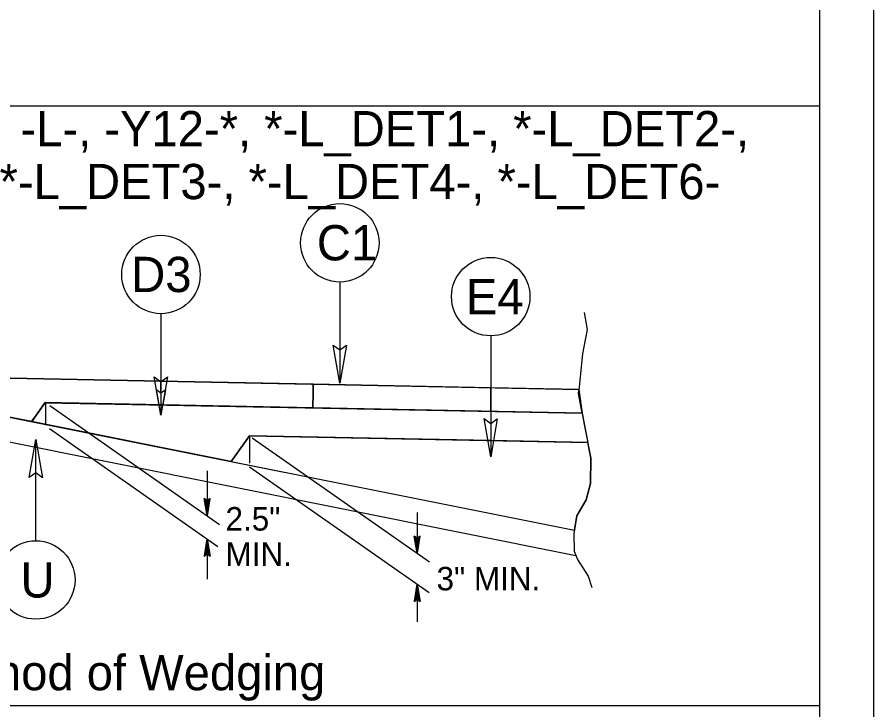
# Model space of a CAD drawing. Extents: x 18938 to 19565, y 6931 to 7973.
# Drawn here: x 19345.99 to 19382.43, y 7900.77 to 7930.24 of the extents above; entities that cross this region are included whole.
import ezdxf

# ---------------------------------------------------------------- set-up
doc = ezdxf.new("R2010")
doc.units = 0
for name, color, linetype in [('Old_Level_11', 7, 'Continuous'), ('Old_Level_2', 7, 'Continuous'), ('Prop Dimension', 7, 'Continuous'), ('Prop Terminator CELL', 7, 'Continuous'), ('Sheet Block Title CELL', 7, 'Continuous'), ('Typical Hinge Slope Arterial CELL', 7, 'Continuous'), ('Typical ID Circle CELL', 7, 'Continuous'), ('Typical Pavement Slope Information CELL', 7, 'Continuous'), ('Typical Terminator CELL', 7, 'Continuous'), ('Typical Text General CELL', 7, 'Continuous'), ('Typical Text Label CELL', 7, 'Continuous')]:
    doc.layers.add(name, color=color, linetype=linetype)

# ---------------------------------------------------------------- blocks, each defined once
blk = doc.blocks.new('TERMINATOR')
at = {"layer": 'Typical Text General CELL'}
blk.add_lwpolyline([(-0.469, 0.081), (0, 0), (-0.471, -0.083), (-0.411, 0)], close=True, dxfattribs=at)

msp = doc.modelspace()

# ---------------------------------------------------------------- linework, layer by layer
at = {"layer": 'Old_Level_2'}
msp.add_lwpolyline([(19312.757, 7900.964), (19380.142, 7900.964), (19380.142, 7926.451), (19312.757, 7926.451)], close=True, dxfattribs=at)
at = {"layer": 'Prop Dimension'}
msp.add_lwpolyline([(19155.167, 7813.281), (19382.434, 7813.281), (19382.434, 7959.715), (19155.167, 7959.715)], close=True, dxfattribs=at)
at = {"layer": 'Sheet Block Title CELL'}
for p, q in [((19346.612, 7913.034), (19347.199, 7913.835)), ((19347.199, 7913.835), (19347.199, 7913.835)), ((19347.199, 7913.835), (19370.02, 7913.397)), ((19370.02, 7913.397), (19370.02, 7913.397)), ((19370.02, 7913.397), (19370.262, 7912.143)), ((19355.095, 7911.335), (19346.612, 7913.034)), ((19355.876, 7912.432), (19355.095, 7911.335)), ((19370.262, 7912.143), (19355.876, 7912.432))]:
    msp.add_line(p, q, dxfattribs=at)
at = {"layer": 'Typical Hinge Slope Arterial CELL'}
for p, q in [((19352.112, 7914.262), (19352.112, 7914.752)), ((19358.579, 7914.623), (19352.112, 7914.752)), ((19352.112, 7914.752), (19352.112, 7914.262)), ((19351.92, 7914.4), (19352.112, 7914.262)), ((19352.034, 7913.757), (19351.92, 7914.4)), ((19352.112, 7914.262), (19352.298, 7914.394)), ((19352.298, 7914.394), (19352.187, 7913.754)), ((19358.579, 7914.262), (19358.579, 7914.623)), ((19358.579, 7914.623), (19358.579, 7914.262)), ((19366.138, 7914.472), (19358.579, 7914.623)), ((19366.138, 7913.475), (19366.138, 7914.472)), ((19369.881, 7914.397), (19366.138, 7914.472)), ((19366.138, 7914.472), (19366.138, 7913.475)), ((19369.883, 7914.378), (19369.881, 7914.397)), ((19358.566, 7913.626), (19358.579, 7914.262)), ((19358.579, 7914.262), (19358.566, 7913.626)), ((19358.579, 7914.262), (19358.579, 7914.262)), ((19346.613, 7913.034), (19347.177, 7913.834)), ((19347.177, 7913.834), (19347.191, 7913.854)), ((19347.191, 7913.854), (19348.747, 7913.823)), ((19352.187, 7913.754), (19352.459, 7913.748)), ((19352.459, 7913.748), (19352.459, 7913.748)), ((19358.566, 7913.626), (19358.566, 7913.626)), ((19358.566, 7913.626), (19366.138, 7913.475)), ((19344.989, 7913.357), (19346.613, 7913.034)), ((19366.138, 7913.475), (19370.023, 7913.397))]:
    msp.add_line(p, q, dxfattribs=at)
for points in [[(19352.112, 7914.752), (19344.991, 7914.894), (19344.989, 7914.894)], [(19370.023, 7913.397), (19369.869, 7914.238), (19369.883, 7914.378)], [(19348.747, 7913.823), (19351.229, 7913.773), (19352.034, 7913.757)], [(19352.459, 7913.748), (19352.459, 7913.748)], [(19352.459, 7913.748), (19353.702, 7913.724), (19358.566, 7913.626)]]:
    msp.add_lwpolyline(points, dxfattribs=at)
at = {"layer": 'Typical ID Circle CELL'}
for p, q in [((19344.988, 7914.894), (19369.881, 7914.397)), ((19344.991, 7914.894), (19369.881, 7914.397)), ((19369.881, 7914.397), (19370.023, 7913.397)), ((19347.191, 7913.854), (19346.613, 7913.034)), ((19347.191, 7913.854), (19346.613, 7913.034)), ((19347.154, 7913.835), (19347.19, 7913.834)), ((19347.191, 7913.854), (19370.023, 7913.397)), ((19370.023, 7913.397), (19347.191, 7913.854)), ((19347.205, 7913.845), (19347.205, 7912.889)), ((19347.381, 7913.721), (19354.606, 7908.661)), ((19344.952, 7913.364), (19369.694, 7908.415)), ((19346.613, 7913.034), (19344.952, 7913.364)), ((19347.371, 7912.737), (19354.526, 7907.728)), ((19344.998, 7912.299), (19369.759, 7907.346)), ((19355.877, 7912.432), (19355.095, 7911.335)), ((19355.097, 7911.335), (19355.877, 7912.432)), ((19355.877, 7912.432), (19370.265, 7912.143)), ((19355.877, 7912.432), (19355.877, 7911.265)), ((19366.138, 7912.226), (19355.877, 7912.432)), ((19355.994, 7912.35), (19363.528, 7907.074)), ((19370.265, 7912.143), (19366.138, 7912.226)), ((19355.095, 7911.335), (19369.694, 7908.415)), ((19355.877, 7911.113), (19363.515, 7905.763)), ((19354.078, 7910.944), (19354.078, 7909.031)), ((19354.078, 7909.031), (19353.949, 7909.763)), ((19354.078, 7909.668), (19353.949, 7909.763)), ((19354.078, 7909.031), (19353.968, 7909.75)), ((19353.986, 7909.736), (19354.078, 7909.031)), ((19354.078, 7909.031), (19354.004, 7909.722)), ((19354.023, 7909.709), (19354.078, 7909.031)), ((19354.078, 7909.031), (19354.041, 7909.696)), ((19354.059, 7909.682), (19354.078, 7909.031)), ((19354.078, 7909.031), (19354.207, 7909.763)), ((19354.207, 7909.763), (19354.078, 7909.668)), ((19354.188, 7909.75), (19354.078, 7909.031)), ((19354.078, 7909.031), (19354.17, 7909.736)), ((19354.152, 7909.722), (19354.078, 7909.031)), ((19354.078, 7909.031), (19354.133, 7909.709)), ((19354.115, 7909.696), (19354.078, 7909.031)), ((19354.078, 7909.031), (19354.097, 7909.682)), ((19354.078, 7909.668), (19354.078, 7909.031)), ((19363.01, 7909.167), (19363.01, 7907.437)), ((19363.01, 7907.437), (19362.881, 7908.168)), ((19363.01, 7908.074), (19362.881, 7908.168)), ((19363.01, 7907.437), (19362.9, 7908.155)), ((19362.918, 7908.142), (19363.01, 7907.437)), ((19363.01, 7907.437), (19362.936, 7908.129)), ((19362.955, 7908.114), (19363.01, 7907.437)), ((19363.01, 7907.437), (19362.973, 7908.102)), ((19363.01, 7907.437), (19363.139, 7908.168)), ((19363.139, 7908.168), (19363.01, 7908.074)), ((19363.12, 7908.155), (19363.01, 7907.437)), ((19363.01, 7907.437), (19363.102, 7908.142)), ((19363.084, 7908.129), (19363.01, 7907.437)), ((19363.01, 7907.437), (19363.065, 7908.114)), ((19363.047, 7908.102), (19363.01, 7907.437)), ((19354.078, 7908.041), (19353.949, 7907.309)), ((19353.968, 7907.324), (19354.078, 7908.041)), ((19354.078, 7908.041), (19353.986, 7907.337)), ((19354.004, 7907.351), (19354.078, 7908.041)), ((19354.078, 7908.041), (19354.023, 7907.364)), ((19354.041, 7907.377), (19354.078, 7908.041)), ((19354.078, 7908.041), (19354.059, 7907.391)), ((19354.078, 7908.041), (19354.078, 7906.33)), ((19354.078, 7908.041), (19354.207, 7907.309)), ((19354.078, 7907.404), (19354.078, 7908.041)), ((19354.097, 7907.391), (19354.078, 7908.041)), ((19354.078, 7908.041), (19354.115, 7907.377)), ((19354.133, 7907.364), (19354.078, 7908.041)), ((19354.078, 7908.041), (19354.152, 7907.351)), ((19354.17, 7907.337), (19354.078, 7908.041)), ((19354.078, 7908.041), (19354.188, 7907.324)), ((19362.991, 7908.087), (19363.01, 7907.437)), ((19363.01, 7907.437), (19363.029, 7908.087)), ((19363.01, 7908.074), (19363.01, 7907.437)), ((19353.949, 7907.309), (19354.078, 7907.404)), ((19354.078, 7907.404), (19354.207, 7907.309)), ((19363.01, 7906.118), (19362.881, 7905.386)), ((19362.9, 7905.399), (19363.01, 7906.118)), ((19363.01, 7906.118), (19362.918, 7905.413)), ((19362.936, 7905.427), (19363.01, 7906.118)), ((19363.01, 7906.118), (19362.955, 7905.441)), ((19362.973, 7905.454), (19363.01, 7906.118)), ((19363.01, 7906.118), (19362.991, 7905.467)), ((19363.01, 7906.118), (19363.01, 7904.511)), ((19363.01, 7906.118), (19363.139, 7905.386)), ((19363.01, 7905.482), (19363.01, 7906.118)), ((19363.029, 7905.467), (19363.01, 7906.118)), ((19363.01, 7906.118), (19363.047, 7905.454)), ((19363.065, 7905.441), (19363.01, 7906.118)), ((19363.01, 7906.118), (19363.084, 7905.427)), ((19363.102, 7905.413), (19363.01, 7906.118)), ((19363.01, 7906.118), (19363.12, 7905.399)), ((19362.881, 7905.386), (19363.01, 7905.482)), ((19363.01, 7905.482), (19363.139, 7905.386))]:
    msp.add_line(p, q, dxfattribs=at)
for points in [[(19370.111, 7917.682), (19370.244, 7916.953), (19370.045, 7915.916), (19369.869, 7914.238), (19370.111, 7912.913), (19370.399, 7911.478), (19370.377, 7910.396), (19370.199, 7909.712), (19369.802, 7909.027), (19369.67, 7908.276), (19369.691, 7907.526), (19369.824, 7907.172), (19370.287, 7906.466), (19370.442, 7905.98)], [(19320.098, 7914.397), (19344.988, 7914.894), (19369.881, 7914.397)], [(19369.694, 7908.415), (19369.802, 7909.027), (19370.199, 7909.712), (19370.377, 7910.396), (19370.399, 7911.478), (19370.265, 7912.143)]]:
    msp.add_lwpolyline(points, dxfattribs=at)
at = {"layer": 'Typical Pavement Slope Information CELL'}
msp.add_lwpolyline([(19380.142, 7956.708), (19177.642, 7956.708), (19177.642, 7816.292), (19380.142, 7816.292)], close=True, dxfattribs=at)
at = {"layer": 'Typical Terminator CELL'}
for p, q in [((19359.719, 7918.974), (19359.719, 7914.664)), ((19352.112, 7917.626), (19352.112, 7913.316)), ((19366.138, 7916.683), (19366.138, 7911.54)), ((19346.79, 7907.964), (19346.79, 7912.274))]:
    msp.add_line(p, q, dxfattribs=at)
for centre in [(19359.719, 7920.641), (19352.112, 7919.293), (19366.137, 7918.351), (19346.79, 7906.297)]:
    msp.add_circle(centre, 1.668, dxfattribs=at)

# ---------------------------------------------------------------- block references
at = {"layer": 'Typical Text General CELL', "xscale": 3.45, "yscale": 3.45}
for p, rotation in [((19359.719, 7914.664), -90.00000000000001), ((19352.112, 7913.316), -90.00000000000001), ((19366.138, 7911.54), -90.00000000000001), ((19346.79, 7912.274), 89.99999999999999)]:
    msp.add_blockref('TERMINATOR', p, dxfattribs=dict(at, rotation=rotation))

# ---------------------------------------------------------------- texts
at = {"layer": 'Old_Level_11'}
msp.add_text('Detail Showing Method of Wedging', height=1.5, rotation=360, dxfattribs=at).set_placement((19327.77, 7901.607))
at = {"layer": 'Prop Terminator CELL'}
for s, p in [('C1', (19358.742, 7919.895)), ('D3', (19350.847, 7918.546)), ('E4', (19365.084, 7917.605)), ('U', (19346.136, 7905.551))]:
    msp.add_text(s, height=1.5, rotation=360, dxfattribs=at).set_placement(p)
at = {"layer": 'Typical ID Circle CELL'}
for s, p in [('2.5"', (19354.857, 7908.399)), ('MIN.', (19354.857, 7906.899)), ('3" MIN.', (19363.833, 7905.855))]:
    msp.add_text(s, height=1, rotation=360, dxfattribs=at).set_placement(p)
at = {"layer": 'Typical Text Label CELL'}
for s, p in [('C -L-, -Y12-*, *-L_DET1-, *-L_DET2-, ', (19344.132, 7924.749)), ('  *-L_DET3-, *-L_DET4-, *-L_DET6- ', (19344.132, 7922.499))]:
    msp.add_text(s, height=1.5, dxfattribs=at).set_placement(p)

doc.saveas('drawing.dxf')
